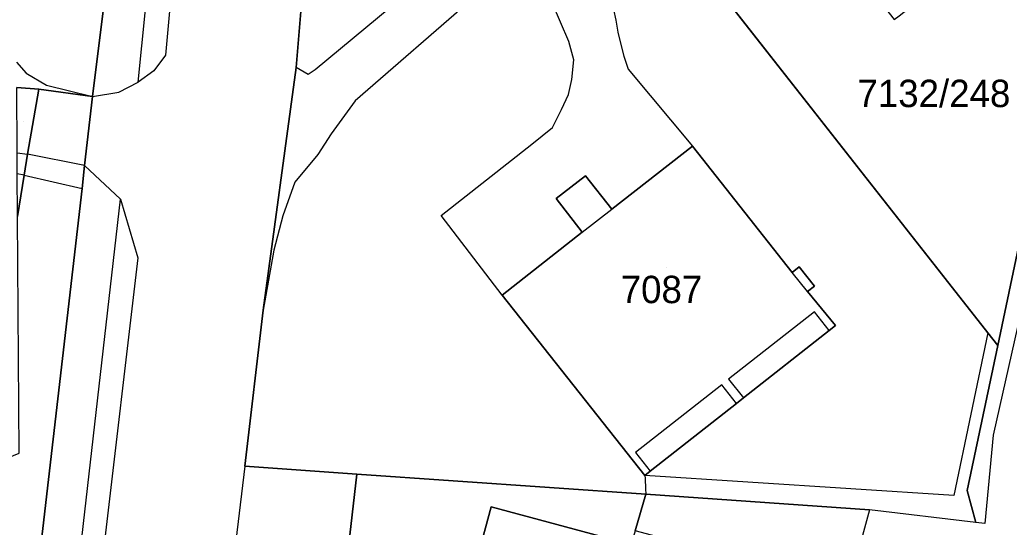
# Model space of a CAD drawing. Extents: x -266199 to -261993, y -1239047 to -1235108.
# Drawn here: x -263509.4 to -263437.2, y -1236840.6 to -1236803.6 of the extents above; entities that cross this region are included whole.
import ezdxf

# ---------------------------------------------------------------- set-up
doc = ezdxf.new("R2010")
doc.units = 0
for name, color, linetype in [('body_kn', 7, 'Continuous'), ('kladpar_druhypozemkov', 7, 'Continuous'), ('kladpar_hranice', 7, 'Continuous'), ('kladpar_parcelnecisla', 7, 'Continuous'), ('kladpar_plochy', 7, 'Continuous'), ('kladpar_sipky', 7, 'Continuous'), ('zappar_hrandruhpozemk', 7, 'Continuous'), ('zuob_linie', 7, 'Continuous'), ('zuob_plochy', 7, 'Continuous')]:
    doc.layers.add(name, color=color, linetype=linetype)

msp = doc.modelspace()

# ---------------------------------------------------------------- linework, layer by layer
at = {"layer": 'body_kn'}
for p, q in [((-263465.94, -1236803.63), (-263465.94, -1236803.63)), ((-263465.8, -1236804.52), (-263465.8, -1236804.52)), ((-263469.36, -1236805.19), (-263469.36, -1236805.19)), ((-263465.6, -1236805.3), (-263465.6, -1236805.3)), ((-263498.79, -1236806.19), (-263498.79, -1236806.19)), ((-263465.36, -1236806.27), (-263465.36, -1236806.27)), ((-263489.26, -1236807.09), (-263489.26, -1236807.09)), ((-263469, -1236806.53), (-263469, -1236806.53)), ((-263508.97, -1236807.51), (-263508.97, -1236807.51)), ((-263499.64, -1236807.33), (-263499.64, -1236807.33)), ((-263488.4, -1236807.59), (-263488.4, -1236807.59)), ((-263487.87, -1236807.26), (-263487.87, -1236807.26)), ((-263465.05, -1236807.21), (-263465.05, -1236807.21)), ((-263507.48, -1236808.38), (-263507.48, -1236808.38)), ((-263500.8, -1236808.15), (-263500.8, -1236808.15)), ((-263469.16, -1236807.97), (-263469.16, -1236807.97)), ((-263508.05, -1236808.68), (-263508.05, -1236808.68)), ((-263504.13, -1236809.2), (-263504.13, -1236809.2)), ((-263504.13, -1236809.2), (-263504.13, -1236809.2)), ((-263502.21, -1236808.89), (-263502.21, -1236808.89)), ((-263469.39, -1236809.07), (-263469.39, -1236809.07)), ((-263484.95, -1236809.53), (-263484.95, -1236809.53)), ((-263469.91, -1236810.15), (-263469.91, -1236810.15)), ((-263486.7, -1236811.92), (-263486.7, -1236811.92)), ((-263470.57, -1236811.46), (-263470.57, -1236811.46)), ((-263472.06, -1236812.68), (-263472.06, -1236812.68)), ((-263460.36, -1236812.82), (-263460.36, -1236812.82)), ((-263508.87, -1236813.41), (-263508.87, -1236813.41)), ((-263487.68, -1236813.44), (-263487.68, -1236813.44)), ((-263504.7, -1236814.24), (-263504.7, -1236814.24)), ((-263504.7, -1236814.24), (-263504.7, -1236814.24)), ((-263509.11, -1236814.95), (-263509.11, -1236814.95)), ((-263509.11, -1236814.95), (-263509.11, -1236814.95)), ((-263468.15, -1236814.99), (-263468.15, -1236814.99)), ((-263489.37, -1236815.47), (-263489.37, -1236815.47)), ((-263504.89, -1236815.91), (-263504.89, -1236815.91)), ((-263502.07, -1236816.71), (-263502.07, -1236816.71)), ((-263502.07, -1236816.71), (-263502.07, -1236816.71)), ((-263470.3, -1236816.65), (-263470.3, -1236816.65)), ((-263490.25, -1236817.92), (-263490.25, -1236817.92)), ((-263478.69, -1236817.9), (-263478.69, -1236817.9)), ((-263466.23, -1236817.42), (-263466.23, -1236817.42)), ((-263468.39, -1236819.12), (-263468.39, -1236819.12)), ((-263468.39, -1236819.12), (-263468.39, -1236819.12)), ((-263490.9, -1236820.42), (-263490.9, -1236820.42)), ((-263500.82, -1236820.99), (-263500.82, -1236820.99)), ((-263453.07, -1236822.05), (-263453.07, -1236822.05)), ((-263452.56, -1236821.65), (-263452.56, -1236821.65)), ((-263474.23, -1236823.7), (-263474.23, -1236823.7)), ((-263474.23, -1236823.7), (-263474.23, -1236823.7)), ((-263451.96, -1236823.44), (-263451.96, -1236823.44)), ((-263451.96, -1236823.44), (-263451.96, -1236823.44)), ((-263451.45, -1236823.05), (-263451.45, -1236823.05)), ((-263491.68, -1236824.8), (-263491.68, -1236824.8)), ((-263451.46, -1236824.92), (-263451.46, -1236824.92)), ((-263450.38, -1236826.29), (-263450.38, -1236826.29)), ((-263450.38, -1236826.29), (-263450.38, -1236826.29)), ((-263449.92, -1236825.93), (-263449.92, -1236825.93)), ((-263438.8, -1236826.46), (-263438.8, -1236826.46)), ((-263438.8, -1236826.46), (-263438.8, -1236826.46)), ((-263438.08, -1236827.39), (-263438.08, -1236827.39)), ((-263457.72, -1236829.84), (-263457.72, -1236829.84)), ((-263458.22, -1236830.25), (-263458.22, -1236830.25)), ((-263457.15, -1236831.62), (-263457.15, -1236831.62)), ((-263457.15, -1236831.62), (-263457.15, -1236831.62)), ((-263456.64, -1236831.21), (-263456.64, -1236831.21)), ((-263438.41, -1236833.92), (-263438.41, -1236833.92)), ((-263464.51, -1236835.19), (-263464.51, -1236835.19)), ((-263493.02, -1236836.2), (-263493.02, -1236836.2)), ((-263463.44, -1236836.56), (-263463.44, -1236836.56)), ((-263484.84, -1236836.77), (-263484.84, -1236836.77)), ((-263484.84, -1236836.77), (-263484.84, -1236836.77)), ((-263463.83, -1236836.87), (-263463.83, -1236836.87)), ((-263463.8, -1236837.1), (-263463.8, -1236837.1)), ((-263463.78, -1236837.84), (-263463.78, -1236837.84)), ((-263440.3, -1236837.96), (-263440.3, -1236837.96)), ((-263440.3, -1236837.96), (-263440.3, -1236837.96)), ((-263463.76, -1236838.24), (-263463.76, -1236838.24)), ((-263463.76, -1236838.24), (-263463.76, -1236838.24)), ((-263441.28, -1236838.33), (-263441.28, -1236838.33)), ((-263475.05, -1236839.16), (-263475.05, -1236839.16)), ((-263447.43, -1236839.37), (-263447.43, -1236839.37)), ((-263447.43, -1236839.37), (-263447.43, -1236839.37)), ((-263439.67, -1236840.29), (-263439.67, -1236840.29)), ((-263439.67, -1236840.29), (-263439.67, -1236840.29)), ((-263439.02, -1236840.37), (-263439.02, -1236840.37)), ((-263439.02, -1236840.37), (-263439.02, -1236840.37))]:
    msp.add_line(p, q, dxfattribs=at)
at = {"layer": 'kladpar_druhypozemkov'}
for p, q in [((-263442.48, -1236808.02), (-263442.48, -1236808.02)), ((-263509.13, -1236811.05), (-263509.13, -1236811.05)), ((-263462.22, -1236821.69), (-263462.22, -1236821.69))]:
    msp.add_line(p, q, dxfattribs=at)
at = {"layer": 'kladpar_hranice'}
for p, q in [((-263463.83, -1236836.87), (-263474.23, -1236823.7)), ((-263493.02, -1236836.2), (-263484.84, -1236836.77)), ((-263484.84, -1236836.77), (-263463.76, -1236838.24)), ((-263440.3, -1236837.96), (-263439.67, -1236840.29)), ((-263463.76, -1236838.24), (-263447.43, -1236839.37)), ((-263439.67, -1236840.29), (-263447.43, -1236839.37))]:
    msp.add_line(p, q, dxfattribs=at)
for points in [[(-263508.75, -1236638.71), (-263497.36, -1236689.19), (-263495.06, -1236698.04), (-263492.34, -1236709.39), (-263489.93, -1236720.09), (-263487.98, -1236734.6), (-263487.12, -1236746.24), (-263486.98, -1236757.82), (-263486.91, -1236759.35), (-263486.73, -1236766.94), (-263487.12, -1236776.84), (-263487.5, -1236784.11), (-263488.54, -1236798.31), (-263489.26, -1236807.09), (-263491.68, -1236824.8), (-263493.02, -1236836.2)], [(-263526.08, -1237000.08), (-263523.24, -1236974.84), (-263519.86, -1236969.84), (-263517.52, -1236927.1), (-263515.05, -1236902.26), (-263514.5, -1236897.94), (-263510.2, -1236861.98), (-263504.89, -1236815.91), (-263504.7, -1236814.24), (-263504.13, -1236809.2), (-263501.6, -1236788.9), (-263501, -1236779.03), (-263500.82, -1236772.21), (-263500.8, -1236753.8), (-263501.38, -1236742.95), (-263503.08, -1236727.74), (-263503.49, -1236725.48), (-263504.1, -1236722.15), (-263504.33, -1236720.87), (-263504.42, -1236720.38), (-263509.9, -1236696.81), (-263510.21, -1236695.48), (-263510.88, -1236692.59), (-263516.42, -1236668.71)], [(-263513.28, -1236692.44), (-263510.88, -1236692.59), (-263510.21, -1236695.48), (-263509.9, -1236696.81), (-263504.42, -1236720.38), (-263504.33, -1236720.87), (-263504.1, -1236722.15), (-263503.49, -1236725.48), (-263503.08, -1236727.74), (-263501.38, -1236742.95), (-263500.8, -1236753.8), (-263500.82, -1236772.21), (-263501, -1236779.03), (-263501.6, -1236788.9), (-263504.13, -1236809.2)], [(-263493.02, -1236836.2), (-263491.68, -1236824.8), (-263489.26, -1236807.09), (-263488.54, -1236798.31), (-263487.5, -1236784.11), (-263487.12, -1236776.84), (-263486.73, -1236766.94), (-263486.91, -1236759.35), (-263486.98, -1236757.82)], [(-263412.03, -1236757.42), (-263419.86, -1236777.6), (-263427.8, -1236795.6), (-263433.94, -1236814.03), (-263438.41, -1236833.92), (-263439.02, -1236840.37)], [(-263442, -1236779.6), (-263440.96, -1236778.77), (-263440.77, -1236778.63), (-263440.16, -1236779.39), (-263428.4, -1236794.76), (-263432.89, -1236804.37), (-263434.11, -1236808.49), (-263438.08, -1236827.39), (-263438.8, -1236826.46), (-263463.03, -1236795.57), (-263455.88, -1236790.5), (-263450.18, -1236797.77), (-263450.55, -1236798.07), (-263450.12, -1236798.64), (-263449.75, -1236798.36), (-263445.64, -1236803.58)], [(-263440.96, -1236778.77), (-263442, -1236779.6), (-263447.78, -1236784.15), (-263449.75, -1236781.71), (-263451.95, -1236783.43), (-263450, -1236785.92), (-263455.88, -1236790.5), (-263463.03, -1236795.57), (-263438.8, -1236826.46), (-263438.08, -1236827.39), (-263440.3, -1236837.96)], [(-263440.3, -1236837.96), (-263438.08, -1236827.39), (-263434.11, -1236808.49), (-263432.89, -1236804.37), (-263428.4, -1236794.76), (-263423.85, -1236778.52)], [(-263509.65, -1236808.55), (-263508.05, -1236808.68), (-263508.87, -1236813.41), (-263509.11, -1236814.95), (-263509.59, -1236817.96)], [(-263504.13, -1236809.2), (-263508.05, -1236808.68), (-263509.65, -1236808.55)], [(-263504.13, -1236809.2), (-263504.7, -1236814.24), (-263504.89, -1236815.91), (-263510.2, -1236861.98), (-263514.5, -1236897.94), (-263515.05, -1236902.26), (-263516.4, -1236911.92), (-263518.7, -1236920.21), (-263520.64, -1236923.49)], [(-263509.59, -1236817.96), (-263509.11, -1236814.95), (-263508.87, -1236813.41), (-263508.05, -1236808.68), (-263504.13, -1236809.2)], [(-263474.23, -1236823.7), (-263468.39, -1236819.12), (-263470.3, -1236816.65), (-263468.15, -1236814.99), (-263466.23, -1236817.42), (-263460.36, -1236812.82), (-263453.07, -1236822.05), (-263452.56, -1236821.65), (-263451.45, -1236823.05), (-263451.96, -1236823.44), (-263449.92, -1236825.93)], [(-263449.92, -1236825.93), (-263451.96, -1236823.44), (-263451.45, -1236823.05), (-263452.56, -1236821.65), (-263453.07, -1236822.05), (-263460.36, -1236812.82), (-263466.23, -1236817.42), (-263468.15, -1236814.99), (-263470.3, -1236816.65), (-263468.39, -1236819.12)], [(-263468.39, -1236819.12), (-263474.23, -1236823.7), (-263463.83, -1236836.87)], [(-263463.83, -1236836.87), (-263463.44, -1236836.56), (-263457.15, -1236831.62), (-263456.64, -1236831.21), (-263450.38, -1236826.29), (-263449.92, -1236825.93)], [(-263449.92, -1236825.93), (-263450.38, -1236826.29), (-263456.64, -1236831.21), (-263457.15, -1236831.62), (-263463.44, -1236836.56), (-263463.83, -1236836.87)], [(-263447.43, -1236839.37), (-263463.76, -1236838.24), (-263484.84, -1236836.77), (-263493.02, -1236836.2)], [(-263484.84, -1236836.77), (-263486.71, -1236853.09), (-263486.96, -1236855.29), (-263488.24, -1236866.5), (-263488.72, -1236870.67), (-263489.2, -1236874.82), (-263492.06, -1236899.71), (-263495.46, -1236929.4), (-263496.5, -1236938.41), (-263498.25, -1236953.68), (-263499.67, -1236966.08), (-263502.57, -1236991.35), (-263503.55, -1236999.93), (-263512.75, -1237000.05), (-263521.24, -1237000.04), (-263523.26, -1237000.07), (-263526.08, -1237000.08)], [(-263463.76, -1236838.24), (-263464.54, -1236840.92), (-263464.83, -1236841.91), (-263475.05, -1236839.16), (-263477.45, -1236848.09), (-263467.22, -1236850.85), (-263467.27, -1236851.08), (-263469.08, -1236857.8), (-263486.96, -1236855.29), (-263486.71, -1236853.09), (-263484.84, -1236836.77)], [(-263439.02, -1236840.37), (-263439.67, -1236840.29), (-263440.3, -1236837.96)], [(-263454.2, -1236843.66), (-263464.54, -1236840.92), (-263463.76, -1236838.24)], [(-263464.83, -1236841.91), (-263467.22, -1236850.85), (-263477.45, -1236848.09), (-263475.05, -1236839.16), (-263464.83, -1236841.91)], [(-263447.43, -1236839.37), (-263452.51, -1236858), (-263453.25, -1236860.03), (-263469.08, -1236857.8), (-263467.27, -1236851.08), (-263456.92, -1236853.87), (-263454.2, -1236843.66)]]:
    msp.add_lwpolyline(points, dxfattribs=at)
at = {"layer": 'kladpar_plochy'}
for p, q in [((-263463.03, -1236795.57), (-263438.8, -1236826.46)), ((-263489.26, -1236807.09), (-263488.54, -1236798.31)), ((-263491.68, -1236824.8), (-263489.26, -1236807.09)), ((-263460.36, -1236812.82), (-263466.23, -1236817.42)), ((-263453.07, -1236822.05), (-263460.36, -1236812.82)), ((-263468.15, -1236814.99), (-263470.3, -1236816.65)), ((-263466.23, -1236817.42), (-263468.15, -1236814.99)), ((-263470.3, -1236816.65), (-263468.39, -1236819.12)), ((-263468.39, -1236819.12), (-263474.23, -1236823.7)), ((-263452.56, -1236821.65), (-263453.07, -1236822.05)), ((-263451.45, -1236823.05), (-263452.56, -1236821.65)), ((-263474.23, -1236823.7), (-263463.83, -1236836.87)), ((-263451.96, -1236823.44), (-263451.45, -1236823.05)), ((-263449.92, -1236825.93), (-263451.96, -1236823.44)), ((-263493.02, -1236836.2), (-263491.68, -1236824.8)), ((-263456.64, -1236831.21), (-263450.38, -1236826.29)), ((-263450.38, -1236826.29), (-263449.92, -1236825.93)), ((-263438.8, -1236826.46), (-263438.08, -1236827.39)), ((-263438.08, -1236827.39), (-263440.3, -1236837.96)), ((-263463.44, -1236836.56), (-263457.15, -1236831.62)), ((-263457.15, -1236831.62), (-263456.64, -1236831.21)), ((-263484.84, -1236836.77), (-263493.02, -1236836.2)), ((-263463.83, -1236836.87), (-263463.44, -1236836.56)), ((-263463.76, -1236838.24), (-263484.84, -1236836.77)), ((-263440.3, -1236837.96), (-263439.67, -1236840.29)), ((-263447.43, -1236839.37), (-263463.76, -1236838.24)), ((-263439.67, -1236840.29), (-263447.43, -1236839.37))]:
    msp.add_line(p, q, dxfattribs=at)
for points in [[(-263508.75, -1236638.71), (-263497.36, -1236689.19), (-263495.06, -1236698.04), (-263492.34, -1236709.39), (-263489.93, -1236720.09), (-263487.98, -1236734.6), (-263487.12, -1236746.24), (-263486.98, -1236757.82), (-263486.91, -1236759.35), (-263486.73, -1236766.94), (-263487.12, -1236776.84), (-263487.5, -1236784.11), (-263488.54, -1236798.31), (-263489.26, -1236807.09), (-263491.68, -1236824.8), (-263493.02, -1236836.2), (-263484.84, -1236836.77), (-263486.71, -1236853.09), (-263486.96, -1236855.29), (-263488.24, -1236866.5), (-263488.72, -1236870.67), (-263489.2, -1236874.82), (-263492.06, -1236899.71), (-263495.46, -1236929.4)], [(-263517.52, -1236927.1), (-263515.05, -1236902.26), (-263514.5, -1236897.94), (-263510.2, -1236861.98), (-263504.89, -1236815.91), (-263504.7, -1236814.24), (-263504.13, -1236809.2), (-263501.6, -1236788.9), (-263501, -1236779.03), (-263500.82, -1236772.21), (-263500.8, -1236753.8), (-263501.38, -1236742.95), (-263503.08, -1236727.74), (-263503.49, -1236725.48), (-263504.1, -1236722.15), (-263504.33, -1236720.87), (-263504.42, -1236720.38), (-263509.9, -1236696.81), (-263510.21, -1236695.48), (-263510.88, -1236692.59), (-263516.42, -1236668.71)], [(-263509.9, -1236696.81), (-263504.42, -1236720.38), (-263504.33, -1236720.87), (-263504.1, -1236722.15), (-263503.49, -1236725.48), (-263503.08, -1236727.74), (-263501.38, -1236742.95), (-263500.8, -1236753.8), (-263500.82, -1236772.21), (-263501, -1236779.03), (-263501.6, -1236788.9), (-263504.13, -1236809.2), (-263508.05, -1236808.68), (-263509.65, -1236808.55)]]:
    msp.add_lwpolyline(points, dxfattribs=at)
for points in [[(-263440.3, -1236837.96), (-263438.08, -1236827.39), (-263434.11, -1236808.49), (-263432.89, -1236804.37), (-263428.4, -1236794.76), (-263423.85, -1236778.52), (-263412.71, -1236757.23), (-263412.03, -1236757.42), (-263419.86, -1236777.6), (-263427.8, -1236795.6), (-263433.94, -1236814.03), (-263438.41, -1236833.92), (-263439.02, -1236840.37), (-263439.67, -1236840.29)], [(-263442, -1236779.6), (-263440.96, -1236778.77), (-263440.77, -1236778.63), (-263440.16, -1236779.39), (-263428.4, -1236794.76), (-263432.89, -1236804.37), (-263434.11, -1236808.49), (-263438.08, -1236827.39), (-263438.8, -1236826.46), (-263463.03, -1236795.57), (-263455.88, -1236790.5), (-263450.18, -1236797.77), (-263450.55, -1236798.07), (-263450.12, -1236798.64), (-263449.75, -1236798.36), (-263445.64, -1236803.58), (-263445.28, -1236803.32), (-263438.87, -1236798.25), (-263438.53, -1236797.98), (-263432.1, -1236792.97), (-263431.75, -1236792.71)], [(-263509.59, -1236817.96), (-263509.61, -1236814.84), (-263509.62, -1236813.31), (-263509.65, -1236808.55), (-263508.05, -1236808.68), (-263508.87, -1236813.41), (-263509.11, -1236814.95)], [(-263504.13, -1236809.2), (-263504.7, -1236814.24), (-263504.89, -1236815.91), (-263510.2, -1236861.98), (-263514.5, -1236897.94), (-263515.05, -1236902.26), (-263516.4, -1236911.92), (-263518.7, -1236920.21), (-263520.64, -1236923.49), (-263519.62, -1236900.98), (-263519.42, -1236896.41), (-263518.48, -1236875.69), (-263516.01, -1236858.67), (-263512.51, -1236836.48), (-263509.47, -1236835.23), (-263509.59, -1236817.96), (-263509.11, -1236814.95), (-263508.87, -1236813.41), (-263508.05, -1236808.68)], [(-263474.23, -1236823.7), (-263468.39, -1236819.12), (-263470.3, -1236816.65), (-263468.15, -1236814.99), (-263466.23, -1236817.42), (-263460.36, -1236812.82), (-263453.07, -1236822.05), (-263452.56, -1236821.65), (-263451.45, -1236823.05), (-263451.96, -1236823.44), (-263449.92, -1236825.93), (-263450.38, -1236826.29), (-263456.64, -1236831.21), (-263457.15, -1236831.62), (-263463.44, -1236836.56), (-263463.83, -1236836.87)], [(-263463.76, -1236838.24), (-263464.54, -1236840.92), (-263464.83, -1236841.91), (-263475.05, -1236839.16), (-263477.45, -1236848.09), (-263467.22, -1236850.85), (-263467.27, -1236851.08), (-263469.08, -1236857.8), (-263486.96, -1236855.29), (-263486.71, -1236853.09), (-263484.84, -1236836.77)], [(-263454.2, -1236843.66), (-263464.54, -1236840.92), (-263463.76, -1236838.24), (-263447.43, -1236839.37), (-263452.51, -1236858), (-263453.25, -1236860.03), (-263469.08, -1236857.8), (-263467.27, -1236851.08), (-263456.92, -1236853.87)], [(-263464.83, -1236841.91), (-263467.22, -1236850.85), (-263477.45, -1236848.09), (-263475.05, -1236839.16)]]:
    msp.add_lwpolyline(points, close=True, dxfattribs=at)
at = {"layer": 'kladpar_sipky'}
msp.add_line((-263508.95, -1236812.53), (-263508.95, -1236812.53), dxfattribs=at)
at = {"layer": 'zappar_hrandruhpozemk'}
for p, q in [((-263475.21, -1236801.03), (-263484.95, -1236809.53)), ((-263509.66, -1236806.7), (-263508.97, -1236807.51)), ((-263508.97, -1236807.51), (-263507.48, -1236808.38)), ((-263507.48, -1236808.38), (-263504.13, -1236809.2)), ((-263469.39, -1236809.07), (-263469.16, -1236807.97)), ((-263509.62, -1236813.31), (-263508.87, -1236813.41)), ((-263504.7, -1236814.24), (-263508.87, -1236813.41)), ((-263504.7, -1236814.24), (-263502.07, -1236816.71)), ((-263509.11, -1236814.95), (-263509.61, -1236814.84)), ((-263509.11, -1236814.95), (-263504.89, -1236815.91)), ((-263507.28, -1236862.28), (-263502.07, -1236816.71)), ((-263502.07, -1236816.71), (-263500.82, -1236820.99)), ((-263468.39, -1236819.12), (-263466.23, -1236817.42)), ((-263500.82, -1236820.99), (-263505.67, -1236862.46)), ((-263451.96, -1236823.44), (-263453.07, -1236822.05)), ((-263451.46, -1236824.92), (-263457.72, -1236829.84)), ((-263450.38, -1236826.29), (-263451.46, -1236824.92)), ((-263438.8, -1236826.46), (-263441.28, -1236838.33)), ((-263457.72, -1236829.84), (-263456.64, -1236831.21)), ((-263458.22, -1236830.25), (-263464.51, -1236835.19)), ((-263457.15, -1236831.62), (-263458.22, -1236830.25)), ((-263464.51, -1236835.19), (-263463.44, -1236836.56)), ((-263441.28, -1236838.33), (-263463.83, -1236836.87)), ((-263463.83, -1236836.87), (-263463.8, -1236837.1)), ((-263463.8, -1236837.1), (-263463.78, -1236837.84)), ((-263463.78, -1236837.84), (-263463.76, -1236838.24))]:
    msp.add_line(p, q, dxfattribs=at)
for points in [[(-263471.88, -1236792.61), (-263446.2, -1236772.18), (-263445.41, -1236773.17), (-263471.38, -1236793.55), (-263487.87, -1236807.26)], [(-263496.77, -1236779.55), (-263497.51, -1236791.92), (-263498.79, -1236806.19), (-263499.64, -1236807.33), (-263500.8, -1236808.15), (-263499.17, -1236791.98), (-263497.95, -1236779.47)], [(-263466.01, -1236797.68), (-263466.41, -1236799.72), (-263466.42, -1236800.89), (-263466.28, -1236802.06), (-263465.94, -1236803.63), (-263465.8, -1236804.52), (-263465.6, -1236805.3), (-263465.36, -1236806.27), (-263465.05, -1236807.21), (-263460.36, -1236812.82)], [(-263469.16, -1236807.97), (-263469, -1236806.53), (-263469.36, -1236805.19), (-263470.58, -1236802.37), (-263471.1, -1236801.73), (-263471.73, -1236801.27), (-263472.62, -1236800.74), (-263473.52, -1236800.48), (-263474.49, -1236800.55), (-263475.21, -1236801.03)], [(-263487.87, -1236807.26), (-263488.4, -1236807.59), (-263489.26, -1236807.09)], [(-263504.13, -1236809.2), (-263502.21, -1236808.89), (-263500.8, -1236808.15)], [(-263474.23, -1236823.7), (-263478.69, -1236817.9), (-263472.06, -1236812.68), (-263470.57, -1236811.46), (-263469.91, -1236810.15), (-263469.39, -1236809.07)], [(-263484.95, -1236809.53), (-263486.7, -1236811.92), (-263487.68, -1236813.44), (-263489.37, -1236815.47), (-263490.25, -1236817.92), (-263490.9, -1236820.42), (-263491.68, -1236824.8)], [(-263493.02, -1236836.2), (-263501.22, -1236904.42), (-263509.32, -1236975.64)]]:
    msp.add_lwpolyline(points, dxfattribs=at)
at = {"layer": 'zuob_linie'}
msp.add_lwpolyline([(-263399.28, -1236677.92), (-263399.57, -1236680.99), (-263397.48, -1236693.49), (-263396.41, -1236699.04), (-263398.05, -1236708.88), (-263398.26, -1236710.56), (-263400.1, -1236723.79), (-263400.37, -1236725.77), (-263402.3, -1236725.68), (-263402.92, -1236727.7), (-263412.03, -1236757.42), (-263419.86, -1236777.6), (-263427.8, -1236795.6), (-263433.94, -1236814.03), (-263438.41, -1236833.92), (-263439.02, -1236840.37), (-263439.67, -1236840.29), (-263447.43, -1236839.37), (-263452.51, -1236858)], dxfattribs=at)
at = {"layer": 'zuob_plochy'}
msp.add_lwpolyline([(-263399.28, -1236677.92), (-263399.57, -1236680.99), (-263397.48, -1236693.49), (-263396.41, -1236699.04), (-263398.05, -1236708.88), (-263398.26, -1236710.56), (-263400.1, -1236723.79), (-263400.37, -1236725.77), (-263402.3, -1236725.68), (-263402.92, -1236727.7), (-263412.03, -1236757.42), (-263419.86, -1236777.6), (-263427.8, -1236795.6), (-263433.94, -1236814.03), (-263438.41, -1236833.92), (-263439.02, -1236840.37), (-263439.67, -1236840.29), (-263447.43, -1236839.37), (-263452.51, -1236858)], dxfattribs=at)

# ---------------------------------------------------------------- texts
at = {"layer": 'kladpar_parcelnecisla'}
for s, p in [('7132/248', (-263448.314, -1236809.98)), ('7087', (-263465.588, -1236824.29))]:
    msp.add_text(s, height=2, dxfattribs=at).set_placement(p)

doc.saveas('drawing.dxf')
